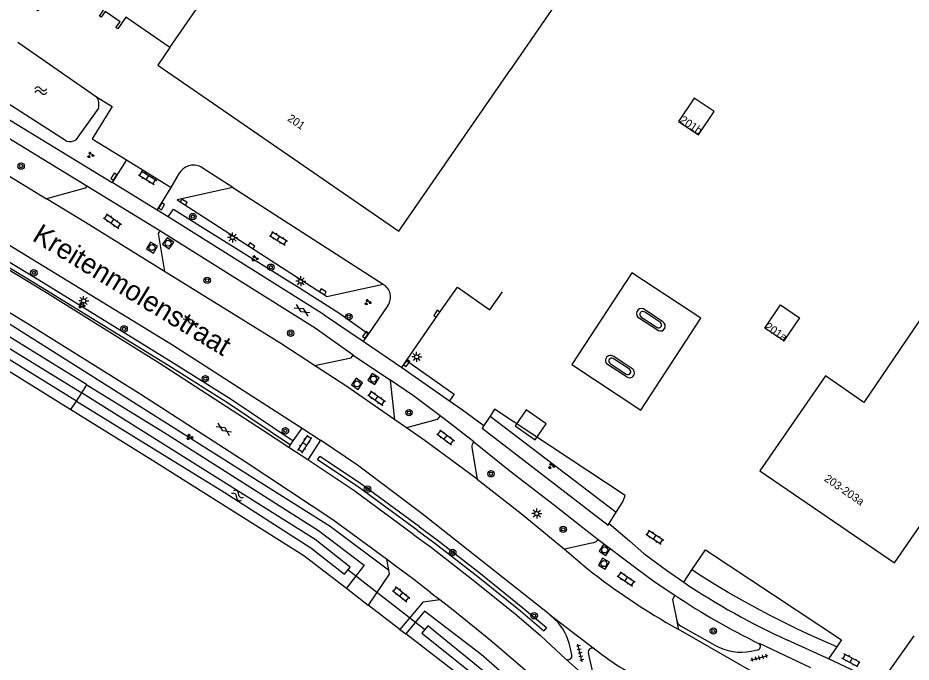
# Model space of a CAD drawing. Extents: x 136000 to 141000, y 400494 to 402006.
# Drawn here: x 139237.4 to 139349, y 401759.1 to 401839.7 of the extents above; entities that cross this region are included whole.
import ezdxf

# ---------------------------------------------------------------- set-up
doc = ezdxf.new("R2010")
doc.units = 0
for name, color, linetype in [('gg-afsc-erfafscheiding', 7, 'Continuous'), ('gg-afsc-hekwerk', 7, 'Continuous'), ('gg-anno-huisnummerreeks BGT', 7, 'Continuous'), ('gg-anno-openbare ruimte label', 7, 'Continuous'), ('gg-bbg-bijgebouw', 7, 'Continuous'), ('gg-bbg-hoofdgebouw', 7, 'Continuous'), ('gg-bbg-luifel en loopbrug', 7, 'Continuous'), ('gg-bbg-pilaar overkapping', 7, 'Continuous'), ('gg-bbg-tussenscheiding', 7, 'Continuous'), ('gg-knt-verharding', 7, 'Continuous'), ('gg-knt-verharding nz', 7, 'Continuous'), ('gg-kntw-bovenkant insteek waterloop', 7, 'Continuous'), ('gg-kntw-waterlijn', 7, 'Continuous'), ('gg-kwrk-duiker nz buis', 7, 'Continuous'), ('gt-bbg-plantopografie pand', 7, 'Continuous'), ('gt-grn-groengrens', 7, 'Continuous'), ('gt-grn-vlakafsluiter', 7, 'Continuous'), ('gt-grn-weggrens', 7, 'Continuous'), ('gt-symb-boom', 7, 'Continuous'), ('gt-symb-gesloten verharding', 7, 'Continuous'), ('gt-symb-groenvak', 7, 'Continuous'), ('gt-symb-klinker verharding', 7, 'Continuous'), ('gt-symb-kolk', 7, 'Continuous'), ('gt-symb-lichtmast', 7, 'Continuous'), ('gt-symb-rioolschacht', 7, 'Continuous'), ('gt-symb-tegel verharding', 7, 'Continuous'), ('gt-symb-watersymbool', 7, 'Continuous')]:
    doc.layers.add(name, color=color, linetype=linetype)

# ---------------------------------------------------------------- blocks, each defined once
blk = doc.blocks.new('gt0-KL1')
at = {"layer": 'gt-symb-klinker verharding'}
for p, q in [((-1.15, 0.3), (1.15, 0.3)), ((-1, -0.3), (-1, 0.3)), ((-0.5, 0.3), (-0.5, 0.45)), ((0, -0.3), (0, 0.3)), ((0.5, 0.3), (0.5, 0.45)), ((1, -0.3), (1, 0.3)), ((-1.15, -0.3), (1.15, -0.3)), ((-0.5, -0.45), (-0.5, -0.3)), ((0.5, -0.45), (0.5, -0.3))]:
    blk.add_line(p, q, dxfattribs=at)
blk = doc.blocks.new('gt0-TEG1')
at = {"layer": 'gt-symb-tegel verharding'}
for p, q in [((-1.12, 0), (1.12, 0)), ((-0.9, -0.25), (-0.9, 0.25)), ((-0.45, -0.25), (-0.45, 0.25)), ((0, -0.25), (0, 0.25)), ((0.45, -0.25), (0.45, 0.25)), ((0.9, -0.25), (0.9, 0.25))]:
    blk.add_line(p, q, dxfattribs=at)
blk = doc.blocks.new('gt0-BOOM')
at = {"layer": 'gt-symb-boom'}
for radius in [0.4, 0.2]:
    blk.add_circle((0, 0), radius, dxfattribs=at)
blk = doc.blocks.new('gt0-RS')
at = {"layer": 'gt-symb-rioolschacht'}
blk.add_lwpolyline([(-0.5, -0.5), (0.5, -0.5), (0.5, 0.5), (-0.5, 0.5)], close=True, dxfattribs=at)
blk.add_circle((0, 0), 0.375, dxfattribs=at)
blk = doc.blocks.new('gt0-GRVAK')
at = {"layer": 'gt-symb-groenvak'}
for p, q in [((-0.11, 0.19), (-0.23, 0.24)), ((-0.18, 0.15), (0.09, 0.15)), ((-0.09, 0.21), (-0.16, 0.32)), ((-0.05, 0.21), (-0.05, 0.39)), ((0, 0.21), (0.06, 0.32)), ((0.02, 0.19), (0.13, 0.24)), ((0.26, -0.05), (0.2, 0.06)), ((0.3, -0.05), (0.3, 0.13)), ((0.35, -0.05), (0.41, 0.06)), ((-0.24, -0.23), (-0.36, -0.18)), ((-0.32, -0.26), (-0.05, -0.26)), ((-0.23, -0.21), (-0.29, -0.09)), ((-0.18, -0.2), (-0.18, -0.02)), ((-0.14, -0.21), (-0.07, -0.09)), ((-0.12, -0.23), (0, -0.18)), ((0.24, -0.07), (0.12, -0.02)), ((0.17, -0.11), (0.44, -0.11)), ((0.37, -0.07), (0.49, -0.02))]:
    blk.add_line(p, q, dxfattribs=at)
blk = doc.blocks.new('gt0-KOLK')
at = {"layer": 'gt-symb-kolk'}
blk.add_lwpolyline([(0, 0), (0.38, 0), (0.38, 0.4), (-0.38, 0.4), (-0.38, 0), (0, 0)], dxfattribs=at)
blk = doc.blocks.new('gt0-LMAST')
at = {"layer": 'gt-symb-lichtmast'}
for p, q in [((-0.18, 0.17), (-0.45, 0.44)), ((-0.01, 0.25), (-0.01, 0.62)), ((0.17, 0.17), (0.44, 0.44)), ((-0.26, 0), (-0.63, 0)), ((-0.18, -0.18), (-0.45, -0.45)), ((-0.01, -0.25), (-0.01, -0.63)), ((0.44, -0.45), (0.17, -0.18)), ((0.24, 0), (0.62, 0))]:
    blk.add_line(p, q, dxfattribs=at)
blk.add_circle((-0.01, 0), 0.25, dxfattribs=at)
blk = doc.blocks.new('gt0-GESVH1')
at = {"layer": 'gt-symb-gesloten verharding'}
for p, q in [((-0.99, -0.26), (0.01, 0.24)), ((0.01, -0.26), (-0.99, 0.24)), ((0.01, 0.24), (1.01, -0.26)), ((1.01, 0.24), (0.01, -0.26))]:
    blk.add_line(p, q, dxfattribs=at)
blk = doc.blocks.new('gt0-WA')
at = {"layer": 'gt-symb-watersymbool'}
for centre, start, end in [((-0.32, 0.02), 28.0725, 151.9275), ((0.43, 0.42), 208.0725, 331.9275), ((-0.32, -0.43), 28.0725, 151.9275), ((0.43, -0.03), 208.0725, 331.9275)]:
    blk.add_arc(centre, 0.425, start, end, dxfattribs=at)

msp = doc.modelspace()

# ---------------------------------------------------------------- linework, layer by layer
at = {"layer": 'gg-afsc-erfafscheiding'}
for p, q in [((139278.47, 401768.35), (139281.19, 401766.26)), ((139285.16, 401763.21), (139285.89, 401762.64))]:
    msp.add_line(p, q, dxfattribs=at)
at = {"layer": 'gg-afsc-hekwerk'}
msp.add_line((139323.33, 401773.17), (139340.36, 401761.89), dxfattribs=at)
at = {"layer": 'gg-bbg-bijgebouw'}
for points in [[(139321.95, 401829.62), (139319.99, 401826.71), (139322.48, 401825.04), (139324.43, 401827.95), (139321.95, 401829.62)], [(139333.12, 401799.28), (139330.75, 401800.89), (139332.71, 401803.79), (139335.08, 401802.19), (139333.12, 401799.28)]]:
    msp.add_lwpolyline(points, dxfattribs=at)
at = {"layer": 'gg-bbg-hoofdgebouw'}
for points in [[(139256.4, 401835.96), (139250.89, 401839.76), (139249.89, 401838.32), (139249.68, 401838.47), (139250.19, 401839.19), (139248.32, 401840.49), (139247.81, 401839.77), (139247.6, 401839.91), (139248.59, 401841.35), (139243.08, 401845.15), (139239.9, 401840.55), (139217.27, 401856.16), (139235.92, 401883.23), (139258.57, 401867.62), (139253.36, 401860.06), (139258.88, 401856.26), (139259.88, 401857.71), (139260.09, 401857.56), (139259.59, 401856.84), (139261.46, 401855.54), (139261.96, 401856.26), (139262.17, 401856.12), (139261.17, 401854.68), (139266.68, 401850.88)], [(139285.01, 401812.99), (139299.01, 401833.26), (139299.04, 401833.24), (139305.87, 401843.17), (139275.66, 401863.95)], [(139256.4, 401835.96), (139254.91, 401833.78), (139285.01, 401812.99)], [(139355.03, 401783.25), (139359.25, 401780.39), (139370.95, 401797.65), (139372.61, 401796.52), (139384.41, 401813.88), (139366.49, 401826.03), (139343.15, 401791.59), (139338.34, 401794.92), (139330.15, 401783.05), (139346.95, 401771.53), (139355.03, 401783.25)]]:
    msp.add_lwpolyline(points, dxfattribs=at)
at = {"layer": 'gg-bbg-luifel en loopbrug'}
msp.add_lwpolyline([(139322.76, 401802.12), (139314.13, 401807.79), (139306.66, 401796.33), (139315.26, 401790.64), (139322.76, 401802.12)], dxfattribs=at)
at = {"layer": 'gg-bbg-pilaar overkapping'}
for p, q in [((139315.27, 401802.31), (139317.3, 401800.98)), ((139317.71, 401801.57), (139315.71, 401802.91)), ((139313.85, 401795.74), (139311.83, 401797.07)), ((139311.43, 401796.45), (139313.45, 401795.12))]:
    msp.add_line(p, q, dxfattribs=at)
for centre, radius, start, end in [((139315.5, 401802.6), 0.371, 56.7474, 232.3569), ((139317.5, 401801.28), 0.36, 236.8213, 54.5632), ((139311.64, 401796.76), 0.369, 58.5795, 236.5376), ((139313.64, 401795.44), 0.368, 238.5205, 55.0071)]:
    msp.add_arc(centre, radius, start, end, dxfattribs=at)
at = {"layer": 'gg-bbg-tussenscheiding'}
msp.add_line((139256.4, 401835.96), (139266.68, 401850.88), dxfattribs=at)
at = {"layer": 'gg-knt-verharding'}
for p, q in [((139193.86, 401852.92), (139249.19, 401819.08)), ((139246.02, 401818.64), (139192.73, 401851.15)), ((139206.1, 401838.38), (139240.99, 401817.04)), ((139202.18, 401832.14), (139256.74, 401798.79)), ((139250.98, 401821.92), (139249.19, 401819.08)), ((139256.56, 401818.48), (139257.67, 401820.33)), ((139264.29, 401818.45), (139260.45, 401820.94)), ((139254.84, 401815.62), (139249.19, 401819.08)), ((139255.15, 401813.06), (139246.02, 401818.64)), ((139254.84, 401815.62), (139256.56, 401818.48)), ((139256.2, 401814.78), (139254.84, 401815.62)), ((139275.7, 401802.55), (139256.2, 401814.78)), ((139274.57, 401800.88), (139255.15, 401813.06)), ((139283.65, 401803.73), (139281.22, 401800.19)), ((139318.02, 401801.67), (139315.59, 401803.29)), ((139275.7, 401802.55), (139280.55, 401799.24)), ((139315.09, 401802.13), (139317.46, 401800.58)), ((139279.3, 401797.52), (139274.57, 401800.88)), ((139281.22, 401800.19), (139280.55, 401799.24)), ((139280.55, 401799.24), (139285.39, 401795.95)), ((139279.3, 401797.52), (139283.98, 401794.37)), ((139285.39, 401795.95), (139285.99, 401796.82)), ((139314.15, 401795.83), (139311.88, 401797.33)), ((139285.39, 401795.95), (139291.34, 401791.8)), ((139313.57, 401794.76), (139311.11, 401796.34)), ((139284.53, 401789.43), (139283.98, 401794.37)), ((139286.84, 401792.41), (139283.98, 401794.37)), ((139290.19, 401789.93), (139286.84, 401792.41)), ((139291.34, 401791.8), (139292.98, 401790.65)), ((139292.98, 401790.65), (139295.64, 401788.7)), ((139296.42, 401789.88), (139295.64, 401788.7)), ((139285.98, 401788.42), (139284.53, 401789.43)), ((139271.84, 401786.78), (139272.94, 401788.39)), ((139272.94, 401788.39), (139275.23, 401786.86)), ((139271.5, 401786.29), (139271.67, 401786.54)), ((139271.67, 401786.54), (139271.84, 401786.78)), ((139275.23, 401786.86), (139273.64, 401784.4)), ((139271.28, 401785.97), (139271.5, 401786.29)), ((139273.64, 401784.4), (139271.28, 401785.97)), ((139294.14, 401785.95), (139294.8, 401782)), ((139311.31, 401776.46), (139312.2, 401777.86)), ((139309.33, 401774.05), (139305.73, 401773.25)), ((139305.73, 401773.25), (139308.57, 401770.82)), ((139321.65, 401770.64), (139323.33, 401773.17)), ((139284.54, 401771.2), (139283.49, 401771.98)), ((139283.49, 401771.98), (139283.72, 401770.6)), ((139283.8, 401770.12), (139281.19, 401766.26)), ((139283.72, 401770.6), (139283.8, 401770.12)), ((139320.64, 401769.1), (139321.65, 401770.64)), ((139289.04, 401767.8), (139290.14, 401766.94)), ((139288.07, 401766.66), (139285.16, 401763.21)), ((139288.07, 401766.66), (139290.14, 401766.94)), ((139285.16, 401763.21), (139281.19, 401766.26)), ((139303.81, 401765.12), (139309.49, 401760.78)), ((139304.58, 401764.42), (139303.81, 401765.12)), ((139319.79, 401764.25), (139319.78, 401764.29)), ((139329.44, 401757.8), (139319.93, 401763.23)), ((139320.21, 401763.66), (139324.59, 401761.21)), ((139305.89, 401759.5), (139302.74, 401762.47)), ((139340.36, 401761.89), (139339.75, 401761.02)), ((139306.64, 401760.04), (139306.43, 401760.99)), ((139336.52, 401758.42), (139330.08, 401761.43)), ((139338.73, 401759.54), (139333.58, 401761.88)), ((139339.75, 401761.02), (139338.73, 401759.54)), ((139309.41, 401757.34), (139308.71, 401760.26)), ((139329.06, 401760.5), (139329.82, 401760.65)), ((139305.89, 401759.5), (139310.6, 401755.34))]:
    msp.add_line(p, q, dxfattribs=at)
for points in [[(139271.28, 401785.97), (139268, 401788.14), (139255.09, 401796.49), (139240.77, 401805.43), (139204.16, 401827.63), (139140.03, 401866.75)], [(139283.49, 401771.98), (139276.79, 401776.9), (139265.81, 401784.16), (139252.77, 401792.59), (139238.59, 401801.46), (139158.87, 401850.02)], [(139249.19, 401828.6), (139246.69, 401824.56), (139250.98, 401821.92)], [(139246.02, 401818.64), (139245.83, 401818.37), (139240.99, 401817.04)], [(139264.29, 401818.45), (139257.32, 401816.92), (139258.03, 401816.47), (139266.5, 401811), (139275.42, 401805.27), (139276.04, 401804.85), (139283.05, 401806.37)], [(139255.76, 401807.95), (139245.85, 401814.08), (139240.99, 401817.04)], [(139255.15, 401813.06), (139254.97, 401812.7), (139255.76, 401807.95)], [(139274.49, 401796.22), (139270.29, 401798.95), (139255.76, 401807.95)], [(139285.99, 401796.82), (139289.94, 401802.57), (139292.35, 401806.02), (139296.39, 401803.17), (139297.97, 401805.43)], [(139256.74, 401798.79), (139269.1, 401790.82), (139272.94, 401788.39)], [(139274.49, 401796.22), (139279.05, 401797.17), (139279.3, 401797.52)], [(139284.53, 401789.43), (139278.54, 401793.6), (139274.49, 401796.22)], [(139290.19, 401789.93), (139289.8, 401789.44), (139285.98, 401788.42)], [(139294.39, 401786.67), (139290.7, 401789.56), (139290.19, 401789.93)], [(139312.2, 401777.86), (139313.03, 401779.17), (139313.29, 401779.96), (139297, 401790.77), (139296.42, 401789.88)], [(139295.64, 401788.7), (139295.43, 401788.38), (139311.18, 401776.25), (139311.31, 401776.46)], [(139294.8, 401782), (139291.5, 401784.47), (139288.32, 401786.78), (139285.98, 401788.42)], [(139303.81, 401765.12), (139287.95, 401777.65), (139279.86, 401783.74), (139275.23, 401786.86)], [(139294.39, 401786.67), (139298.88, 401783.06), (139304.49, 401778.73), (139308, 401775.97), (139309.94, 401774.47)], [(139286.9, 401775.05), (139279.41, 401780.57), (139273.64, 401784.4)], [(139294.8, 401782), (139300.32, 401777.7), (139305.73, 401773.25)], [(139311.31, 401776.46), (139313.86, 401774.3), (139315.63, 401772.71), (139318.46, 401770.62), (139320.64, 401769.1)], [(139286.9, 401775.05), (139289.1, 401773.44), (139294.47, 401769.26), (139299.76, 401764.98), (139302.74, 401762.47)], [(139309.94, 401774.47), (139314.46, 401771.03), (139317.05, 401769.12), (139319.52, 401767.48)], [(139289.04, 401767.8), (139286.89, 401769.47), (139284.54, 401771.2)], [(139319.52, 401767.48), (139319.23, 401766.96), (139319.78, 401764.29)], [(139290.14, 401766.94), (139291.82, 401765.64), (139296.67, 401761.71), (139305.77, 401753.91), (139313.23, 401747), (139320.24, 401740), (139323.34, 401736.73)], [(139319.93, 401763.23), (139319.99, 401763.34), (139319.79, 401764.25)], [(139343.52, 401757.2), (139341.45, 401758.26), (139338.73, 401759.54)]]:
    msp.add_lwpolyline(points, dxfattribs=at)
for centre, radius, start, end in [((139259.36, 401819.29), 1.98, 56.3422, 148.3753), ((139282.17, 401804.78), 1.82, 324.5109, 61.1145), ((139315.36, 401802.7), 0.634, 68.3813, 244.6396), ((139317.71, 401801.14), 0.612, 246.1243, 59.572), ((139311.47, 401796.85), 0.626, 49.1204, 234.7196), ((139313.87, 401795.29), 0.609, 239.8575, 62.9741), ((139295.01, 401786.05), 0.877, 135.3532, 186.6792), ((139309.12, 401775), 0.976, 282.3481, 326.7969), ((139363.3, 401840.47), 88.58, 231.8431, 240.686), ((139370.64, 401843.44), 89.59, 236.0714, 245.5626), ((139370.11, 401843.43), 91.26, 236.3295, 243.9764), ((139300, 401759.73), 6.55, 11.0877, 45.6851), ((139320.74, 401764.48), 0.98, 193.7186, 237.0438), ((139309.19, 401760.39), 0.494, 53.2008, 195.1331), ((139332.37, 401789.6), 36.8, 231.5508, 241.6108), ((139327.73, 401766.58), 6.22, 239.6187, 282.3295), ((139329.77, 401761.09), 0.447, 275.5426, 47.8092), ((139306.16, 401759.92), 0.499, 237.5019, 13.7891)]:
    msp.add_arc(centre, radius, start, end, dxfattribs=at)
at = {"layer": 'gg-knt-verharding nz'}
for p, q in [((139264.29, 401818.45), (139283.05, 401806.37)), ((139346.3, 401757.97), (139349.43, 401762.41))]:
    msp.add_line(p, q, dxfattribs=at)
at = {"layer": 'gg-kntw-bovenkant insteek waterloop'}
for p, q in [((139237.42, 401836.65), (139247.26, 401829.8)), ((139243.51, 401824.28), (139233.18, 401830.85)), ((139247.48, 401828.38), (139244.68, 401824.44))]:
    msp.add_line(p, q, dxfattribs=at)
for points in [[(139246.04, 401793.8), (139245.98, 401793.84), (139202.4, 401820.77), (139157.17, 401848.33), (139155.69, 401846.35)], [(139155.69, 401846.35), (139155.14, 401845.62), (139199.96, 401818.08), (139244.05, 401790.7)], [(139246.04, 401793.8), (139256.11, 401787.58), (139274.97, 401775.59), (139280.69, 401771.23), (139278.47, 401768.35)], [(139244.05, 401790.7), (139254.23, 401784.38), (139273.15, 401772.44), (139278.47, 401768.35)], [(139328.12, 401727.84), (139310.92, 401746.39), (139295.33, 401760.06), (139288.22, 401765.48), (139285.89, 401762.64)], [(139310.49, 401740.87), (139307.99, 401743.54), (139293.08, 401757.12), (139285.89, 401762.64)]]:
    msp.add_lwpolyline(points, dxfattribs=at)
for centre, radius, start, end in [((139245.91, 401828.86), 1.64, 342.7918, 34.8395), ((139243.94, 401825.45), 1.25, 249.3547, 306.4702)]:
    msp.add_arc(centre, radius, start, end, dxfattribs=at)
at = {"layer": 'gg-kntw-waterlijn'}
for points in [[(139244.74, 401791.77), (139180.4, 401831.57), (139156.55, 401846.33), (139157.12, 401847.09), (139201.36, 401819.88), (139245.4, 401792.8)], [(139244.74, 401791.77), (139263.18, 401780.36), (139274.03, 401773.42), (139278.22, 401770.11), (139278.93, 401771.01), (139274.58, 401774.44), (139245.59, 401792.68), (139245.4, 401792.8)], [(139287.91, 401762.73), (139294.32, 401757.62), (139304.24, 401748.78), (139316.01, 401737.34), (139325.32, 401727.09), (139326.13, 401727.82), (139318.46, 401736.26), (139315.95, 401739.03), (139310.62, 401744.19), (139303.95, 401750.66), (139295.62, 401757.97), (139288.66, 401763.66), (139287.91, 401762.73)]]:
    msp.add_lwpolyline(points, dxfattribs=at)
at = {"layer": 'gg-kwrk-duiker nz buis'}
msp.add_line((139288.22, 401763.22), (139278.7, 401770.6), dxfattribs=at)
at = {"layer": 'gt-bbg-plantopografie pand'}
msp.add_lwpolyline([(139300.94, 401790.66), (139299.56, 401788.65), (139302.07, 401786.92), (139303.45, 401788.92), (139300.94, 401790.66)], dxfattribs=at)
at = {"layer": 'gt-grn-groengrens'}
for p, q in [((139247.26, 401829.8), (139249.19, 401828.6)), ((139237.83, 401800.46), (139222.59, 401810.07)), ((139265.33, 401783.1), (139237.83, 401800.46)), ((139296.42, 401789.88), (139312.2, 401777.86)), ((139276.43, 401776.07), (139265.33, 401783.1)), ((139283.72, 401770.6), (139276.43, 401776.07))]:
    msp.add_line(p, q, dxfattribs=at)
for points in [[(139140.52, 401867.68), (139140.21, 401867.17), (139184.32, 401840.04), (139240.46, 401805.96), (139256.6, 401796), (139263.73, 401791.49), (139271.5, 401786.29)], [(139140.52, 401867.68), (139184.63, 401840.55), (139240.77, 401806.48), (139256.92, 401796.51), (139264.06, 401791.99), (139271.84, 401786.78)], [(139256.2, 401814.78), (139256.87, 401815.77), (139260.26, 401813.62), (139272.61, 401805.92), (139277.53, 401802.79), (139281.22, 401800.19)], [(139285.99, 401796.82), (139291.93, 401792.63), (139291.34, 401791.8)], [(139287.32, 401775.62), (139279.81, 401781.14), (139274.86, 401784.43), (139275.14, 401784.84)], [(139287.62, 401776.02), (139280.1, 401781.55), (139275.14, 401784.84)], [(139287.32, 401775.62), (139289.52, 401774), (139294.9, 401769.81), (139300.21, 401765.52), (139303.15, 401763.04)], [(139287.62, 401776.02), (139289.82, 401774.4), (139295.22, 401770.2), (139300.52, 401765.91), (139303.47, 401763.43), (139303.15, 401763.04)], [(139339.75, 401761.02), (139336.64, 401762.42), (139334.86, 401763.25), (139333.1, 401764.11), (139331.35, 401765), (139329.62, 401765.91), (139327.9, 401766.86), (139326.2, 401767.83), (139324.52, 401768.84), (139322.85, 401769.87), (139321.65, 401770.64)]]:
    msp.add_lwpolyline(points, dxfattribs=at)
at = {"layer": 'gt-grn-vlakafsluiter'}
for p, q in [((139245.4, 401792.8), (139246.04, 401793.8)), ((139244.74, 401791.77), (139245.4, 401792.8)), ((139244.05, 401790.7), (139244.74, 401791.77))]:
    msp.add_line(p, q, dxfattribs=at)
at = {"layer": 'gt-grn-weggrens'}
msp.add_line((139250.98, 401821.92), (139256.56, 401818.48), dxfattribs=at)

# ---------------------------------------------------------------- block references
at = {"layer": 'gt-symb-boom'}
for p in [(139237.82, 401821.14), (139259.28, 401814.83), (139269.03, 401808.5), (139239.41, 401807.8), (139261.07, 401806.86), (139278.78, 401802.32), (139250.69, 401800.79), (139271.51, 401800.25), (139260.85, 401794.56), (139286.3, 401790.31), (139270.85, 401788.04), (139296.54, 401782.67), (139281.11, 401780.75), (139305.57, 401775.72), (139291.76, 401772.84), (139301.94, 401764.92), (139324.32, 401763.01)]:
    msp.add_blockref('gt0-BOOM', p, dxfattribs=at)
at = {"layer": 'gt-symb-gesloten verharding'}
for p, rotation in [((139272.93, 401803.13), -32.00538320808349), ((139259.03, 401801.72), -33.00706175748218), ((139263.15, 401788.25), -33.99203971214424)]:
    msp.add_blockref('gt0-GESVH1', p, dxfattribs=dict(at, rotation=rotation))
at = {"layer": 'gt-symb-groenvak'}
for p in [(139246.5, 401822.52), (139267.02, 401809.6), (139281.14, 401804.12), (139245.38, 401803.74), (139258.88, 401787.26), (139304.09, 401783.65)]:
    msp.add_blockref('gt0-GRVAK', p, dxfattribs=at)
at = {"layer": 'gt-symb-klinker verharding'}
for p, rotation in [((139253.63, 401819.7), -32.00538321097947), ((139249.25, 401814.26), -35.23135739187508), ((139269.99, 401812.11), -32.00538320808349), ((139282.25, 401792.13), -35.231357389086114), ((139273.27, 401786.39), 57.24756055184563), ((139290.88, 401787.23), -36.743796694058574), ((139317.03, 401774.74), -33.57881372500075), ((139313.44, 401769.51), -34.818354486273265), ((139285.32, 401767.6), -38.99099403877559), ((139341.52, 401759.34), 151.6410365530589)]:
    msp.add_blockref('gt0-KL1', p, dxfattribs=dict(at, rotation=rotation))
at = {"layer": 'gt-symb-kolk'}
for p, rotation in [((139249.59, 401819.72), 57.70905164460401), ((139258.03, 401816.47), -32.00538320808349), ((139255.2, 401816.22), -121.05216071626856), ((139266.5, 401811), -32.83164893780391), ((139275.42, 401805.27), -32.673277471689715), ((139289.94, 401802.57), 55.5150919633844), ((139281.04, 401799.93), 55.3881936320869), ((139285.84, 401796.61), -123.99203971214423)]:
    msp.add_blockref('gt0-KOLK', p, dxfattribs=dict(at, rotation=rotation))
at = {"layer": 'gt-symb-lichtmast'}
for p in [(139264.25, 401812.21), (139272.77, 401806.75), (139245.65, 401804.28), (139287.26, 401797.29), (139302.27, 401777.69)]:
    msp.add_blockref('gt0-LMAST', p, dxfattribs=at)
at = {"layer": 'gt-symb-rioolschacht'}
for p, rotation in [((139256.2, 401811.5), 146.00796029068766), ((139254.19, 401810.96), 59.458901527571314), ((139279.81, 401793.91), 145.05490123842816), ((139281.86, 401794.52), 147.86710414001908), ((139310.75, 401773.15), -33.91251258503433), ((139310.65, 401771.44), -30.20693402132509)]:
    msp.add_blockref('gt0-RS', p, dxfattribs=dict(at, rotation=rotation))
at = {"layer": 'gt-symb-tegel verharding'}
for p, rotation in [((139307.67, 401760.26), 103.2438020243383), ((139330.09, 401759.66), 14.717311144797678)]:
    msp.add_blockref('gt0-TEG1', p, dxfattribs=dict(at, rotation=rotation))
at = {"layer": 'gt-symb-watersymbool'}
msp.add_blockref('gt0-WA', (139240.23, 401830.59), dxfattribs=at)
at = {"layer": 'gt-symb-watersymbool', "rotation": -33.70595654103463}
msp.add_blockref('gt0-WA', (139264.83, 401779.99), dxfattribs=at)

# ---------------------------------------------------------------- texts
at = {"layer": 'gg-anno-huisnummerreeks BGT'}
for s, rotation, p in [('201', 325.4, (139271.02, 401826.9)), ('201b', 326.1, (139320.05, 401826.69)), ('201a', 326, (139330.67, 401800.85)), ('203-203a', 325.5, (139338.1, 401781.85))]:
    msp.add_text(s, height=1, rotation=rotation, dxfattribs=at).set_placement(p)
at = {"layer": 'gg-anno-openbare ruimte label'}
msp.add_text('Kreitenmolenstraat', height=2.5, rotation=328.7, dxfattribs=at).set_placement((139239.08, 401811.91))

doc.saveas('drawing.dxf')
